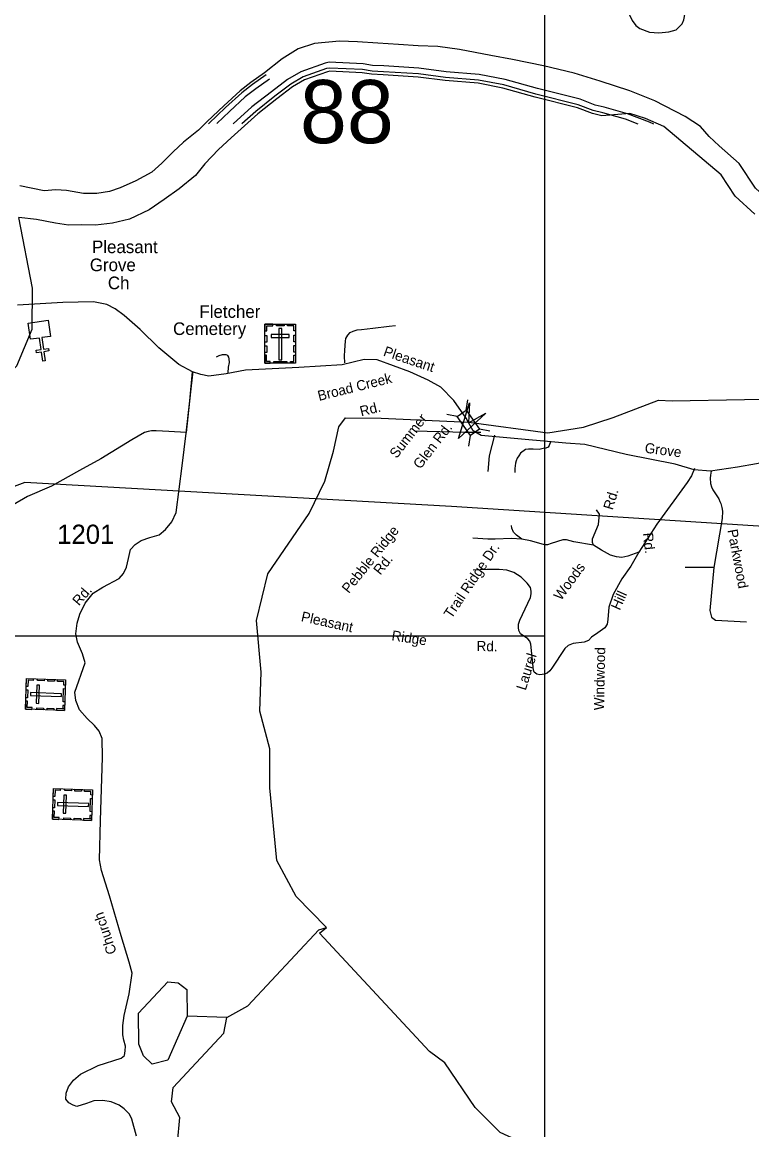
# Model space of a CAD drawing. Extents: x 884530 to 1028605, y 526725 to 653634.
# Drawn here: x 925626 to 930368, y 577160 to 584355 of the extents above; entities that cross this region are included whole.
import ezdxf

# ---------------------------------------------------------------- set-up
doc = ezdxf.new("R2010")
doc.units = 0
for name, color, linetype in [('Exist Cultural Cemetery CELL', 7, 'Continuous'), ('Exist Cultural Cemetery Label', 7, 'Continuous'), ('Exist Cultural Church CELL', 7, 'Continuous'), ('Exist Cultural Church Label', 7, 'Continuous'), ('Exist Hydrographic Bay Label', 7, 'Continuous'), ('Exist Hydrographic Buffer Line', 7, 'Continuous'), ('Exist Hydrographic Creek Single Shore', 7, 'Continuous'), ('Exist Hydrographic Misc Water Feature', 7, 'Continuous'), ('Exist Road Non-System Type 51', 7, 'Continuous'), ('Exist Road Non-System Type 51 Label', 7, 'Continuous'), ('Exist Road Secondary Structure Standard Bridge Attributed CELL', 7, 'Continuous'), ('Exist Road Secondary Structure Standard Bridge CELL', 7, 'Continuous'), ('Exist Road Secondary Structure Standard Bridge Number Label', 7, 'Continuous'), ('Exist Road Secondary Type 51 Attributed', 7, 'Continuous'), ('Exist Road Secondary Type 51 Label', 7, 'Continuous'), ('Exist Road Secondary Type 51 Number Label', 7, 'Continuous'), ('Exist Utilities Electrical Transmission Line', 7, 'Continuous'), ('Map Preparation Inset Cut Line', 7, 'Continuous')]:
    doc.layers.add(name, color=color, linetype=linetype)

msp = doc.modelspace()

# ---------------------------------------------------------------- linework, layer by layer
at = {"layer": 'Exist Cultural Cemetery CELL'}
for points in [[(927203.8, 582394.1), (927402.9, 582394.1), (927402.9, 582139.5), (927203.8, 582139.5)], [(927203.8, 582350.8), (927215.1, 582350.8), (927215.1, 582383), (927255.7, 582383), (927255.7, 582394.1), (927203.8, 582394.1)], [(927277.9, 582394.1), (927329.7, 582394.1), (927329.7, 582382.7), (927277.9, 582382.7)], [(927403, 582350.7), (927391.6, 582350.7), (927391.6, 582382.9), (927351, 582382.9), (927351, 582394.1), (927402.9, 582394.1)], [(927203.8, 582276.6), (927203.8, 582319.9), (927215.2, 582319.9), (927215.2, 582276.6)], [(927244.6, 582326.1), (927244.6, 582307.4), (927362.3, 582307.4), (927362.3, 582326.1)], [(927312.8, 582364.8), (927294.1, 582364.8), (927294.1, 582162), (927312.8, 582162)], [(927391.5, 582277.7), (927391.5, 582321), (927402.9, 582321), (927402.9, 582277.7)], [(927203.8, 582209.4), (927203.8, 582252.7), (927215.1, 582252.7), (927215.1, 582209.4)], [(927391.5, 582211.7), (927391.5, 582255.1), (927402.9, 582255.1), (927402.9, 582211.7)], [(927236.9, 582139.5), (927236.9, 582151), (927214.9, 582151), (927214.9, 582191.4), (927203.7, 582191.4), (927203.7, 582139.5)], [(927261.2, 582151), (927346.1, 582151), (927346.1, 582139.6), (927261.2, 582139.6)], [(927369.7, 582139.5), (927369.7, 582151), (927391.7, 582151), (927391.7, 582191.4), (927402.9, 582191.4), (927402.9, 582139.5)], [(925647, 579892.7), (925654.4, 580091.7), (925908.9, 580082.1), (925901.4, 579883.2)], [(925697.8, 580090.1), (925697.3, 580078.8), (925665.2, 580080), (925663.7, 580039.4), (925652.5, 580039.9), (925654.5, 580091.7)], [(925770.4, 580076), (925727.1, 580077.6), (925727.5, 580089), (925770.8, 580087.3)], [(925836.2, 580073.5), (925793, 580075.1), (925793.4, 580086.5), (925836.7, 580084.8)], [(925907.6, 580049), (925896.2, 580049.4), (925897, 580071.4), (925856.6, 580072.9), (925857, 580084.1), (925908.9, 580082.1)], [(925649.8, 579966.7), (925651.7, 580018.5), (925663.1, 580018.1), (925661.1, 579966.3)], [(925680.3, 580000.6), (925679.6, 579981.9), (925882.3, 579974.3), (925883, 579993)], [(925716.5, 579930.9), (925735.2, 579930.2), (925739.6, 580047.9), (925720.9, 580048.6)], [(925892.1, 579941), (925895.3, 580025.8), (925906.7, 580025.4), (925903.5, 579940.6)], [(925690.2, 579891.1), (925690.7, 579902.4), (925658.5, 579903.6), (925660, 579944.2), (925648.9, 579944.6), (925647, 579892.7)], [(925764.4, 579888.3), (925721.1, 579889.9), (925721.5, 579901.3), (925764.8, 579899.7)], [(925831.5, 579885.8), (925788.2, 579887.4), (925788.7, 579898.8), (925831.9, 579897.1)], [(925902.6, 579916.2), (925891.1, 579916.7), (925890.3, 579894.7), (925849.9, 579896.2), (925849.5, 579885.1), (925901.4, 579883.1)], [(925822.5, 579178.4), (925829.9, 579377.3), (926084.4, 579367.8), (926076.9, 579168.8)], [(925873.3, 579375.8), (925872.8, 579364.4), (925840.7, 579365.6), (925839.2, 579325.1), (925828, 579325.5), (925830, 579377.4)], [(925945.9, 579361.6), (925902.6, 579363.2), (925903, 579374.6), (925946.3, 579373)], [(926011.7, 579359.1), (925968.4, 579360.7), (925968.9, 579372.1), (926012.2, 579370.5)], [(926083.1, 579334.7), (926071.7, 579335.1), (926072.5, 579357.1), (926032.1, 579358.6), (926032.5, 579369.7), (926084.4, 579367.8)], [(925825.3, 579252.4), (925827.2, 579304.2), (925838.6, 579303.7), (925836.6, 579252)], [(925855.8, 579286.2), (925855.1, 579267.5), (926057.8, 579259.9), (926058.5, 579278.6)], [(925892, 579216.6), (925910.7, 579215.9), (925915.1, 579333.6), (925896.4, 579334.3)], [(926067.6, 579226.7), (926070.8, 579311.5), (926082.2, 579311), (926079, 579226.2)], [(925865.7, 579176.7), (925866.2, 579188.1), (925834, 579189.3), (925835.5, 579229.8), (925824.4, 579230.2), (925822.5, 579178.4)], [(926078.1, 579201.9), (926066.6, 579202.3), (926065.8, 579180.3), (926025.4, 579181.8), (926025, 579170.7), (926076.9, 579168.8)], [(925939.8, 579173.9), (925896.6, 579175.6), (925897, 579186.9), (925940.3, 579185.3)], [(926007, 579171.4), (925963.7, 579173), (925964.2, 579184.4), (926007.4, 579182.8)]]:
    msp.add_lwpolyline(points, close=True, dxfattribs=at)
at = {"layer": 'Exist Cultural Church CELL'}
msp.add_lwpolyline([(925810.5, 582314.2), (925754.2, 582305.9), (925765.1, 582230.6), (925796.8, 582235.2), (925799.1, 582219.4), (925767.4, 582214.8), (925776.1, 582155.3), (925760.2, 582153), (925751.6, 582212.5), (925719.9, 582207.9), (925717.6, 582223.7), (925749.3, 582228.3), (925738.3, 582303.6), (925681.2, 582295.5), (925665.9, 582400.8), (925795.2, 582419.6)], close=True, dxfattribs=at)
at = {"layer": 'Exist Hydrographic Bay Label'}
for points in [[(930285.1, 583436.4), (930155.7, 583551.4), (930090.1, 583613.6), (930034.3, 583678.4), (929934.2, 583743), (929737.1, 583843.5), (929573.9, 583908.4), (929381.2, 583971.9), (929212.2, 584024.5), (929014, 584070.9), (928811.9, 584113.3), (928672.3, 584138.4), (928468.6, 584178.2), (928327.9, 584197.1), (928200.2, 584202.4), (928072.7, 584210.2), (927937, 584219.4), (927805, 584228.7), (927689.2, 584232.4), (927526, 584216.3), (927418.8, 584182.2), (927315.3, 584117.7), (927201.6, 584025.8)], [(930386.8, 583108.5), (930260.1, 583224.1), (930168.6, 583362.9), (929796.3, 583678.2), (929675.7, 583730.5), (929575.6, 583762.1), (929393.5, 583746.4), (929331.2, 583761.3), (929233.9, 583798.8), (928959.2, 583868.1), (928750.3, 583927.1), (928588.3, 583958.5), (928375.5, 583975.8), (928199.2, 583998.9), (927972.9, 584012.6), (927897.2, 584016.8), (927835.7, 584027.2), (927626.1, 584036.5), (927609.4, 584033.5), (927461.5, 583980.4), (927383.8, 583934.7), (927281.4, 583857.3), (927157.1, 583760.1), (926985.3, 583604.6), (926901.9, 583529), (926814.3, 583434.8), (926752.1, 583360.1), (926646.6, 583272.9), (926549.5, 583202.6), (926452, 583136.3), (926324, 583075.8), (926213.1, 583049.9), (926102.1, 583036.8), (926014, 583038.6), (925928.4, 583036.2), (925842.4, 583050.5), (925718.5, 583072.6), (925603.9, 583085.5)], [(927201.6, 584025.8), (927112.7, 583963.9), (927042.2, 583909.5), (926937.1, 583812.7), (926828.6, 583709.2), (926772.4, 583653), (926674, 583576.7), (926607.4, 583514.1), (926534.8, 583439.9), (926468.4, 583380.5), (926365.5, 583325.7), (926262.2, 583278.4), (926193.4, 583255.7), (926112.2, 583242.9), (926025.8, 583243.4), (925914.3, 583262.5), (925846.1, 583266.8), (925769.2, 583259.5), (925611, 583291.7)], [(933689.6, 582818.5), (933552.7, 582776.3), (933120.7, 582623.5), (932625.6, 582581.3), (932356.9, 582560.2), (932175, 582566.8), (932115.3, 582542.2), (932025.1, 582491.7), (931824.9, 582370.4), (931693.2, 582301.9), (931477.2, 582349.3), (931292.8, 582512.8), (931088.5, 582674.7), (930982.2, 582751.7), (930839.8, 582871.2), (930713.4, 582971.4), (930560.6, 583124.3), (930392.1, 583277.2), (930285.1, 583436.4)], [(926699.2, 577897.7), (926572, 577611.5), (926471.1, 577587.3), (926414.6, 577640.9), (926384, 577717), (926382.9, 577917.2), (926573.7, 578120.2), (926640.2, 578115.5), (926696.9, 578071.7), (926699.2, 577897.7)]]:
    msp.add_lwpolyline(points, dxfattribs=at)
at = {"layer": 'Exist Hydrographic Buffer Line'}
for points in [[(929730, 583693.7), (929701.5, 583706.1), (929558.9, 583760.3), (929408.2, 583802.9), (929348.5, 583817.1), (929251.5, 583854.5), (928974.2, 583924.5), (928763.8, 583983.9), (928596.2, 584016.3), (928381.6, 584033.8), (928204.8, 584057), (927976.3, 584070.8), (927903.7, 584074.9), (927841.9, 584085.3), (927622.2, 584095.1), (927594.3, 584090), (927436.6, 584033.5), (927351.3, 583983.2), (927245.9, 583903.6), (927119.5, 583804.8), (926997.7, 583694.5)], [(929629.9, 583693), (929547, 583724.5), (929398.7, 583766.4), (929337.3, 583781.1), (929240.1, 583818.5), (928964.5, 583888.1), (928755.1, 583947.2), (928591.1, 583979), (928377.7, 583996.3), (928201.2, 584019.5), (927974.1, 584033.2), (927899.5, 584037.4), (927837.9, 584047.8), (927624.7, 584057.2), (927604.1, 584053.5), (927452.7, 583999.2), (927372.3, 583951.9), (927268.8, 583873.7), (927143.8, 583775.9), (927053.5, 583694.3)], [(927212, 584012.9), (927122.5, 583950.6), (927052.9, 583896.8), (926948.4, 583800.7), (926840.2, 583697.4), (926838.2, 583695.4)], [(927234.5, 583985), (927143.7, 583921.7), (927076, 583869.4), (926972.8, 583774.6), (926892, 583697.4)]]:
    msp.add_lwpolyline(points, dxfattribs=at)
at = {"layer": 'Exist Hydrographic Creek Single Shore'}
for points in [[(927603.7, 578473.5), (927406.4, 578676.1), (927281.3, 578908.4), (927236.5, 579382.3), (927236.5, 579635.2), (927171.1, 579879.4), (927179.5, 580132.7), (927149.3, 580468.1), (927222.8, 580770.7), (927491.7, 581163.4), (927593.3, 581372.5), (927649.9, 581568.7), (927684.3, 581726.4), (927727.8, 581784.6), (927959.8, 581783.7), (928528.4, 581756.2), (929042.7, 581686.5), (929273.7, 581725.1), (929465.5, 581786.8), (929761.9, 581900.2), (929849.1, 581895.8), (930790.5, 581913.2)], [(926957.2, 577889.3), (927093.5, 577965.3), (927553, 578458.1), (927603.7, 578473.5)], [(929969.9, 575630), (929946.9, 575686.3), (929722.3, 575936.9), (929654.8, 576141.7), (929632, 576440.8), (929553.3, 576570.4), (929191.2, 576932.1), (928731.6, 577141.5), (928570.7, 577305.5), (928372.6, 577595), (928272.5, 577668.1), (927557.7, 578437.2), (927603.7, 578473.5)], [(926636.2, 577075.3), (926650.5, 577239.1), (926595.7, 577341.9), (926607.4, 577433.6), (926936.9, 577788), (926957.2, 577889.3)]]:
    msp.add_lwpolyline(points, dxfattribs=at)
at = {"layer": 'Exist Hydrographic Misc Water Feature'}
msp.add_line((926957.2, 577889.3), (926699.2, 577897.7), dxfattribs=at)
msp.add_lwpolyline([(923736, 579214.1), (923804.7, 579501.5), (923842, 579842.1), (924021.9, 580212.5), (924785.8, 581283.4), (925591.6, 582123.6), (925691.7, 582361.2), (925693, 582627), (925603.9, 583085.5)], dxfattribs=at)
at = {"layer": 'Exist Road Non-System Type 51'}
msp.add_line((930119.7, 580813.1), (929933.9, 580813.7), dxfattribs=at)
for points in [[(929569.6, 584521.2), (929566.5, 584415.7), (929590.3, 584365.3), (929614.8, 584334.5), (929639, 584313.8), (929701.8, 584289.5), (929762.6, 584286.2), (929828, 584292), (929876.5, 584305.8), (929897.3, 584326.6), (929915.6, 584345.6), (929925.1, 584370.9), (929945.6, 584471.7), (929966.4, 584748.3), (929983.6, 584998.6)], [(927722.5, 582142.2), (927720.2, 582184.7), (927723.7, 582224.9), (927727.9, 582283.9), (927730.5, 582301.4), (927743, 582321.9), (927758.4, 582339.6), (927777.4, 582349), (927803.8, 582355.7), (927832.1, 582358.6), (927905.3, 582366.6), (928010, 582379.9), (928051.1, 582384.3)], [(926965.4, 582077.7), (926967.2, 582115.2), (926974, 582145.4), (926971.1, 582167.8), (926968.3, 582179.8), (926962.3, 582189.8), (926951.3, 582195), (926925.5, 582194.7), (926904.5, 582188.1), (926886, 582178.4)], [(926735.4, 582084.1), (926731.5, 582048.2), (926720, 581954.9), (926691, 581689.5)], [(926691, 581689.5), (926578.5, 581697.2), (926497.2, 581701.3), (926465.9, 581700.5), (926444.1, 581696.1), (926420.7, 581689.2), (926338.1, 581641.3), (926137.1, 581519.1), (925999.2, 581441.9), (925817.3, 581341.4), (925660, 581274.4), (925566.9, 581219.4), (925524.7, 581183.9)], [(928605.6, 581689.6), (928507.9, 581690.5), (928176.5, 581698.9)], [(928694.4, 581672), (928660.2, 581537.4), (928651.3, 581436.6)], [(929059.5, 581629), (929051.1, 581605.3), (929043.5, 581593.5), (929029.2, 581588.5), (929010.7, 581585.1), (928985.4, 581580), (928947.4, 581580.8), (928916.2, 581580.8), (928896.3, 581578.4), (928865.4, 581554.7), (928852.5, 581538.7), (928842.6, 581522.3), (928835.6, 581506.6), (928831.5, 581490.8), (928828.8, 581472.7), (928827.1, 581455.8), (928828.4, 581430.7)], [(929995.8, 581456.1), (929976.1, 581408.7), (929947, 581364.7), (929749.2, 581093.3), (929633.7, 580911.4)], [(930103.8, 581439), (930098, 581412.6), (930097.3, 581392.3), (930098.6, 581358.6), (930105.2, 581336.9), (930114.4, 581317.7), (930152, 581259.8), (930160.5, 581242), (930165.2, 581227.5), (930173, 581201.8), (930176.3, 581179.4), (930174.8, 581131.9), (930119.7, 580813.1)], [(929339.4, 580958.5), (929331.6, 580975.6), (929331.9, 580998.3), (929370.3, 581091.5), (929378.6, 581159.7), (929358.6, 581186.4)], [(928872.9, 580996.7), (928838.8, 581022), (928819.2, 581043.2), (928807.6, 581068.2), (928806.7, 581086.2)], [(928872.9, 580996.7), (928806.7, 581000.2), (928698.8, 580996.1), (928651.1, 580996.7), (928555.4, 581003.5)], [(929339.4, 580958.5), (929211, 580979.7), (929162.5, 580992.6), (929138.6, 580992), (929064.1, 580968.1), (929038.9, 580959.2), (929021.2, 580959.2), (928984.3, 580970.1), (928928.9, 580986.5), (928872.9, 580996.7)], [(929633.7, 580911.4), (929561.3, 580885.4), (929522.4, 580877.7), (929487.6, 580881.3), (929448.4, 580892.4), (929389.9, 580925.1), (929339.4, 580958.5)], [(929633.7, 580911.4), (929581.2, 580821.9), (929522.4, 580740), (929466.9, 580637), (929439.1, 580554.3), (929431.6, 580475.7), (929426.8, 580445.6), (929411.9, 580420.6), (929367.1, 580388.9), (929326.4, 580359.6), (929307.2, 580339.1), (929278.6, 580327.7), (929206.1, 580318.6), (929173.4, 580306.3), (929152.4, 580286.6), (929068.4, 580158.9), (929054, 580142.4), (929036.9, 580126.8), (929021.2, 580119.2), (928991, 580114.4), (928969.9, 580119.9), (928953.5, 580132.2), (928948.3, 580145.2), (928947.4, 580167.5), (928931, 580315.2), (928924.8, 580333.6), (928911.2, 580348.7), (928864.9, 580381.6), (928853.8, 580402.6), (928850.3, 580423.7), (928852.4, 580443.6), (928860.6, 580470.9), (928929.1, 580618.7), (928933.1, 580641), (928933.1, 580659.4), (928928.3, 580683.3), (928907.8, 580710), (928869.5, 580749.6), (928821, 580779.6), (928774.6, 580794.6), (928724.8, 580800.1), (928644.9, 580799.4), (928557.4, 580794.6)], [(930119.7, 580813.1), (930093.8, 580533.5), (930104.8, 580490), (930131.9, 580470), (930333.3, 580459.1)]]:
    msp.add_lwpolyline(points, dxfattribs=at)
at = {"layer": 'Exist Road Secondary Structure Standard Bridge Attributed CELL'}
msp.add_lwpolyline([(928639.9, 581815.6), (928460.9, 581650.1), (928533.2, 581883), (928525.9, 581753.2)], close=True, dxfattribs=at)
at = {"layer": 'Exist Road Secondary Structure Standard Bridge CELL'}
for p, q in [((928510.3, 581833.5), (928522.3, 581901.4)), ((928453.8, 581793.9), (928385.9, 581805.9)), ((928528.2, 581602), (928540.2, 581669.9)), ((928666, 581698.4), (928598, 581710.4))]:
    msp.add_line(p, q, dxfattribs=at)
msp.add_lwpolyline([(928540.2, 581669.9), (928453.5, 581793.7), (928511.4, 581834.2), (928598, 581710.4)], close=True, dxfattribs=at)
at = {"layer": 'Exist Road Secondary Type 51 Attributed'}
for points in [[(926734, 582084.5), (926645.2, 582132.5), (926514.1, 582240.2), (926392.8, 582359), (926289.8, 582450.3), (926230.9, 582492.1), (926176.7, 582522.1), (926088.9, 582539.4), (925891.3, 582534.4), (925597, 582517.1)], [(928528.7, 581751.4), (928510.7, 581783.7), (928430.3, 581898.3), (928346.9, 581985.2), (928263.5, 582030.6), (928144.9, 582083.1), (927932.3, 582161.3), (927848.8, 582164.4), (927704.9, 582129.1), (927425, 582111.8), (927077.3, 582095.2), (926951.2, 582070.1), (926839.6, 582056.1), (926787, 582066.4), (926734, 582084.5)], [(931886.1, 582217.8), (931798.8, 582157.1), (931700.2, 582125.3), (931594.6, 582121.9), (931507.3, 582095.2), (931383.4, 582030.1), (931202.3, 581874.9), (931047.7, 581739.9), (930876, 581602.4), (930687.1, 581541.1), (930531.5, 581515), (930397.3, 581485.9), (930274.8, 581465.5), (930098.5, 581437.6), (929992.5, 581447.8), (929868.8, 581483.1), (929550.8, 581545.9), (929282.3, 581612.3), (929159.2, 581620), (928750.7, 581656.4), (928607.9, 581670.4), (928557.2, 581700.4), (928528.7, 581751.4)], [(926368.3, 577117.5), (926338, 577229.8), (926323.3, 577262.4), (926290.2, 577297), (926255.6, 577319.1), (926205.2, 577341.1), (926150.1, 577349.5), (926092.4, 577348.5), (926045.2, 577330.6), (925982.2, 577310.7), (925957, 577319.1), (925928.6, 577334.8), (925910.7, 577358.2), (925912.4, 577397.8), (925928.1, 577438.8), (925960.7, 577481.9), (926004.7, 577521.8), (926119.2, 577578.5), (926269.8, 577625.4), (926290.8, 577643.6), (926296, 577673), (926297.1, 577703.5), (926286.6, 577741.3), (926280.3, 577777), (926280.3, 577837.9), (926289.7, 577902), (926320.7, 578042.8), (926341.7, 578177.3), (926320.7, 578248.8), (926269.2, 578419), (926193.6, 578679.6), (926141.1, 578843.5), (926129.5, 578912.9), (926135.8, 579169.3), (926147.4, 579579.1), (926145.3, 579701), (926126.4, 579749.3), (926097, 579787.1), (926048.7, 579831.3), (925998.2, 579888), (925975.1, 579949), (925969.2, 580002.1), (926035.4, 580193.4), (926018.6, 580252.2), (925985, 580327.9), (925974.5, 580382.5), (925984, 580451.9), (926000.8, 580508.6), (926036.5, 580580.1), (926086.9, 580645.2), (926149.9, 580685.2), (926255.9, 580741.9), (926285.4, 580773.4), (926304.3, 580815.5), (926316.9, 580872.2), (926329.5, 580928.9), (926361, 580962.6), (926398.8, 580987.8), (926455.5, 581006.7), (926516.4, 581025.6), (926558.4, 581059.2), (926598.3, 581109.7), (926627.7, 581171), (926666.6, 581473.3), (926691.8, 581685.5), (926715.9, 581895.7), (926734, 582084.5)]]:
    msp.add_lwpolyline(points, dxfattribs=at)
at = {"layer": 'Exist Utilities Electrical Transmission Line'}
msp.add_lwpolyline([(945735.9, 569292.4), (944511.8, 570474.8), (943313.9, 571626.5), (942530.7, 573100.6), (941761.7, 574594.1), (941063.9, 576120.3), (940393.7, 577647.3), (939830.8, 578620.8), (939001, 579373.9), (938802.7, 579433), (937171.8, 579811), (935544.6, 580195.5), (933918.8, 580578.7), (932267.9, 580954.5), (931153.7, 581033.3), (928415.8, 581209.1), (925643.8, 581364.6), (922305, 580117.8), (921595.1, 579498.2)], dxfattribs=at)
at = {"layer": 'Map Preparation Inset Cut Line'}
for points in [[(929019.7, 580367.4), (913851.5, 580367.4), (913851.5, 608590.9), (929019.7, 608590.9)], [(985850.1, 565640.1), (985850.1, 581125.7), (1003401.7, 581125.7), (1003401.7, 608590.9), (929019.7, 608590.9), (929019.7, 565640.1)]]:
    msp.add_lwpolyline(points, close=True, dxfattribs=at)

# ---------------------------------------------------------------- texts
at = {"layer": 'Exist Cultural Cemetery Label'}
for s, p in [('Fletcher', (926778, 582434.5)), ('Cemetery', (926606.8, 582323.1))]:
    msp.add_text(s, height=82.02, dxfattribs=at).set_placement(p)
at = {"layer": 'Exist Cultural Church Label'}
for s, p in [('Pleasant', (926080.5, 582854.8)), ('Grove', (926066.1, 582737.7)), ('Ch', (926183.2, 582620.6))]:
    msp.add_text(s, height=82.02, dxfattribs=at).set_placement(p)
at = {"layer": 'Exist Road Non-System Type 51 Label'}
for s, height, rotation, p in [('Broad Creek', 65.617, 14.04757, (927555.6, 581894.5)), ('Rd.', 65.62, 14.04757, (927829.5, 581793.9)), ('Summer', 65.62, 52.2475, (928059.7, 581517.1)), ('Glen Rd.', 65.62, 52.2475, (928213.1, 581447.3)), ('Rd.', 65.62, 73.31394, (929463.5, 581182.3)), ('Pebble Ridge', 65.617, 51.17001, (927748.6, 580640.3)), ('Rd.', 65.62, 276.16506, (929659.3, 581035.8)), ('Parkwood', 65.62, 280.61096, (930209, 581055.2)), ('Trail Ridge Dr.', 65.617, 55.96135, (928415.5, 580476.5)), ('Rd.', 65.62, 51.17001, (927953.4, 580759.7)), ('Woods', 65.62, 53.76901, (929127.2, 580593.8)), ('Hill', 65.62, 65.94233, (929509.1, 580530.2)), ('Pleasant', 65.62, 347.56396, (927434.5, 580464.4)), ('Ridge', 65.62, 351.46227, (928023.7, 580340)), ('Rd.', 65.62, 358.72587, (928578.3, 580270.5)), ('Windwood', 65.62, 88.83184, (929407, 579884.8)), ('Laurel', 65.62, 72.56649, (928897.9, 580010.4))]:
    msp.add_text(s, height=height, rotation=rotation, dxfattribs=at).set_placement(p)
at = {"layer": 'Exist Road Secondary Structure Standard Bridge Number Label'}
msp.add_text('88', height=410.1, dxfattribs=at).set_placement((927431.2, 583569.2))
at = {"layer": 'Exist Road Secondary Type 51 Label'}
for s, rotation, p in [('Pleasant', 341.48628, (927968.7, 582189.8)), ('Grove', 352.58789, (929668.7, 581558.8)), ('Rd.', 49.41386, (925995.8, 580559.5)), ('Church', 108.60057, (926241.7, 578312))]:
    msp.add_text(s, height=65.62, rotation=rotation, dxfattribs=at).set_placement(p)
at = {"layer": 'Exist Road Secondary Type 51 Number Label'}
msp.add_text('1201', height=125, dxfattribs=at).set_placement((925853.7, 580966.1))

doc.saveas('drawing.dxf')
